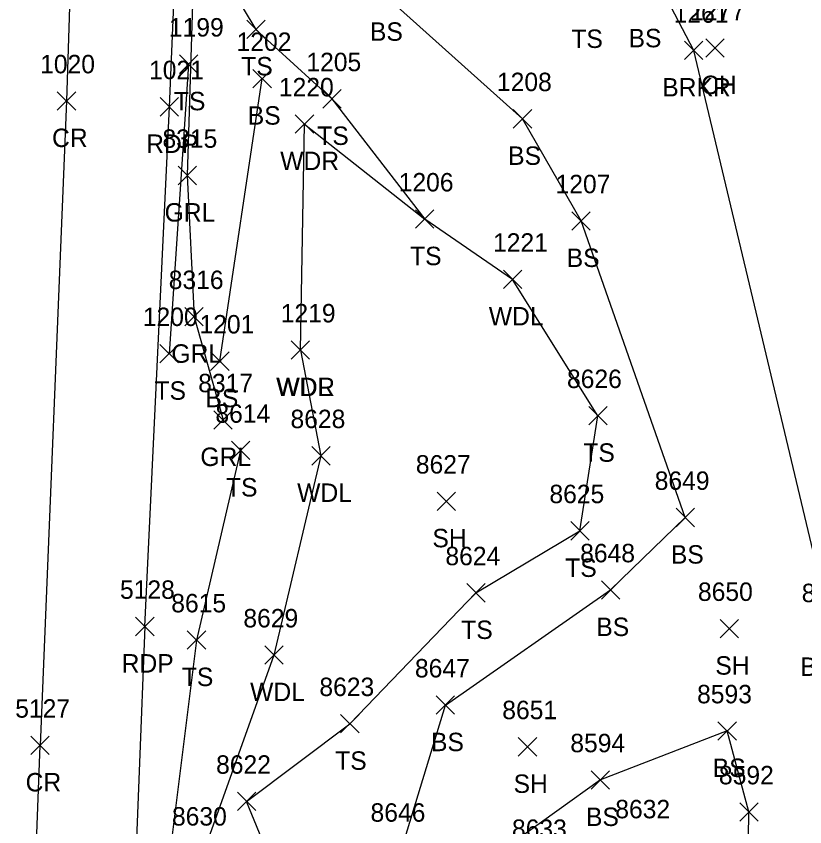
# Model space of a CAD drawing. Extents: x 1482574 to 1485769, y 580696 to 595649.
# Drawn here: x 1485157.9 to 1485243.5, y 581358.4 to 581446.4 of the extents above; entities that cross this region are included whole.
import ezdxf

# ---------------------------------------------------------------- set-up
doc = ezdxf.new("R2010")
doc.units = 0
for name, color, linetype in [('L_A', 7, 'Continuous'), ('L_I', 7, 'Continuous'), ('L_TIC', 7, 'Continuous'), ('LAWA', 7, 'Continuous'), ('LAWE', 7, 'Continuous'), ('LELB', 7, 'Continuous'), ('P_A', 7, 'Continuous'), ('P_I', 7, 'Continuous'), ('P_TIC', 7, 'Continuous'), ('PET', 7, 'Continuous'), ('PRC', 7, 'Continuous'), ('R_A', 7, 'Continuous'), ('R_I', 7, 'Continuous'), ('R_TIC', 7, 'Continuous'), ('RGR', 7, 'Continuous')]:
    doc.layers.add(name, color=color, linetype=linetype)

msp = doc.modelspace()

# ---------------------------------------------------------------- linework, layer by layer
at = {"layer": 'L_TIC'}
for points in [[(1485182.919, 581443.933), (1485184.919, 581445.933)], [(1485184.919, 581443.933), (1485182.919, 581445.933)], [(1485230.409, 581441.649), (1485232.409, 581443.649)], [(1485232.409, 581441.649), (1485230.409, 581443.649)], [(1485232.729, 581441.909), (1485234.729, 581443.909)], [(1485234.729, 581441.909), (1485232.729, 581443.909)], [(1485175.616, 581440.153), (1485177.616, 581442.153)], [(1485177.616, 581440.153), (1485175.616, 581442.153)], [(1485183.599, 581438.595), (1485185.599, 581440.595)], [(1485185.599, 581438.595), (1485183.599, 581440.595)], [(1485191.167, 581436.394), (1485193.167, 581438.394)], [(1485193.167, 581436.394), (1485191.167, 581438.394)], [(1485188.195, 581433.664), (1485190.195, 581435.664)], [(1485190.195, 581433.664), (1485188.195, 581435.664)], [(1485211.84, 581434.231), (1485213.84, 581436.231)], [(1485213.84, 581434.231), (1485211.84, 581436.231)], [(1485201.236, 581423.349), (1485203.236, 581425.349)], [(1485203.236, 581423.349), (1485201.236, 581425.349)], [(1485218.198, 581423.152), (1485220.198, 581425.152)], [(1485220.198, 581423.152), (1485218.198, 581425.152)], [(1485210.767, 581416.81), (1485212.767, 581418.81)], [(1485212.767, 581416.81), (1485210.767, 581418.81)], [(1485187.749, 581409.14), (1485189.749, 581411.14)], [(1485189.749, 581409.14), (1485187.749, 581411.14)], [(1485187.749, 581409.14), (1485189.749, 581411.14)], [(1485189.749, 581409.14), (1485187.749, 581411.14)], [(1485173.51, 581408.749), (1485175.51, 581410.749)], [(1485175.51, 581408.749), (1485173.51, 581410.749)], [(1485179.005, 581407.939), (1485181.005, 581409.939)], [(1485181.005, 581407.939), (1485179.005, 581409.939)], [(1485220.029, 581402.02), (1485222.029, 581404.02)], [(1485222.029, 581402.02), (1485220.029, 581404.02)], [(1485181.266, 581398.254), (1485183.266, 581400.254)], [(1485183.266, 581398.254), (1485181.266, 581400.254)], [(1485189.98, 581397.67), (1485191.98, 581399.67)], [(1485191.98, 581397.67), (1485189.98, 581399.67)], [(1485189.98, 581397.67), (1485191.98, 581399.67)], [(1485191.98, 581397.67), (1485189.98, 581399.67)], [(1485203.576, 581392.742), (1485205.576, 581394.742)], [(1485205.576, 581392.742), (1485203.576, 581394.742)], [(1485229.497, 581390.974), (1485231.497, 581392.974)], [(1485231.497, 581390.974), (1485229.497, 581392.974)], [(1485218.067, 581389.53), (1485220.067, 581391.53)], [(1485220.067, 581389.53), (1485218.067, 581391.53)], [(1485206.784, 581382.798), (1485208.784, 581384.798)], [(1485208.784, 581382.798), (1485206.784, 581384.798)], [(1485221.404, 581383.116), (1485223.404, 581385.116)], [(1485223.404, 581383.116), (1485221.404, 581385.116)], [(1485234.268, 581378.926), (1485236.268, 581380.926)], [(1485236.268, 581378.926), (1485234.268, 581380.926)], [(1485176.476, 581377.686), (1485178.476, 581379.686)], [(1485178.476, 581377.686), (1485176.476, 581379.686)], [(1485184.875, 581376.052), (1485186.875, 581378.052)], [(1485186.875, 581376.052), (1485184.875, 581378.052)], [(1485203.477, 581370.626), (1485205.477, 581372.626)], [(1485205.477, 581370.626), (1485203.477, 581372.626)], [(1485193.113, 581368.605), (1485195.113, 581370.605)], [(1485195.113, 581368.605), (1485193.113, 581370.605)], [(1485234.038, 581367.818), (1485236.038, 581369.818)], [(1485236.038, 581367.818), (1485234.038, 581369.818)], [(1485212.385, 581366.098), (1485214.385, 581368.098)], [(1485214.385, 581366.098), (1485212.385, 581368.098)], [(1485220.288, 581362.509), (1485222.288, 581364.509)], [(1485222.288, 581362.509), (1485220.288, 581364.509)], [(1485181.906, 581360.177), (1485183.906, 581362.177)], [(1485183.906, 581360.177), (1485181.906, 581362.177)], [(1485236.41, 581359.028), (1485238.41, 581361.028)], [(1485238.41, 581359.028), (1485236.41, 581361.028)]]:
    msp.add_lwpolyline(points, dxfattribs=at)
at = {"layer": 'LAWA'}
for points in [[(1485188.749, 581410.14), (1485189.195, 581434.664)], [(1485189.195, 581434.664), (1485202.236, 581424.349)], [(1485211.767, 581417.81), (1485202.236, 581424.349)], [(1485188.749, 581410.14), (1485190.98, 581398.67)], [(1485190.98, 581398.67), (1485185.875, 581377.052), (1485178.211, 581355.553)]]:
    msp.add_lwpolyline(points, dxfattribs=at)
at = {"layer": 'LAWE'}
for points in [[(1485231.409, 581442.649), (1485219.848, 581464.802), (1485199.953, 581465.231), (1485189.753, 581463.204), (1485181.78, 581466.701)], [(1485246.39, 581379.792), (1485231.409, 581442.649)]]:
    msp.add_lwpolyline(points, dxfattribs=at)
at = {"layer": 'LELB'}
for points in [[(1485177.354, 581455.796), (1485183.919, 581444.933), (1485192.167, 581437.394), (1485202.236, 581424.349)], [(1485219.198, 581424.152), (1485212.84, 581435.231), (1485197.853, 581448.693)], [(1485176.616, 581441.153), (1485174.51, 581409.749)], [(1485180.005, 581408.939), (1485184.599, 581439.595)], [(1485230.497, 581391.974), (1485219.198, 581424.152)], [(1485221.029, 581403.02), (1485211.767, 581417.81)], [(1485182.266, 581399.254), (1485177.476, 581378.686), (1485174.021, 581350.898), (1485173.388, 581322.528), (1485174.576, 581302.233), (1485177.82, 581327.02), (1485184.159, 581342.902), (1485189.031, 581346.213), (1485182.906, 581361.177), (1485194.113, 581369.605), (1485207.784, 581383.798), (1485219.067, 581390.53), (1485221.029, 581403.02)], [(1485186.925, 581335.373), (1485193.919, 581348.65), (1485199.717, 581355.973), (1485204.477, 581371.626), (1485222.404, 581384.116), (1485230.497, 581391.974)], [(1485239.29, 581274.635), (1485240.655, 581286.643), (1485241.324, 581295.488), (1485230.711, 581315.186), (1485237.148, 581339.904), (1485237.41, 581360.028), (1485235.038, 581368.818), (1485221.288, 581363.509), (1485207.085, 581353.335), (1485198.946, 581350.366), (1485192.085, 581337.735)]]:
    msp.add_lwpolyline(points, dxfattribs=at)
at = {"layer": 'P_TIC'}
for points in [[(1485162.372, 581436.164), (1485164.372, 581438.164)], [(1485164.372, 581436.164), (1485162.372, 581438.164)], [(1485162.372, 581436.164), (1485164.372, 581438.164)], [(1485164.372, 581436.164), (1485162.372, 581438.164)], [(1485173.53, 581435.527), (1485175.53, 581437.527)], [(1485175.53, 581435.527), (1485173.53, 581437.527)], [(1485170.866, 581379.153), (1485172.866, 581381.153)], [(1485172.866, 581379.153), (1485170.866, 581381.153)], [(1485159.504, 581366.259), (1485161.504, 581368.259)], [(1485161.504, 581366.259), (1485159.504, 581368.259)], [(1485159.504, 581366.259), (1485161.504, 581368.259)], [(1485161.504, 581366.259), (1485159.504, 581368.259)]]:
    msp.add_lwpolyline(points, dxfattribs=at)
at = {"layer": 'PET'}
for points in [[(1485174.53, 581436.527), (1485175.773, 581465.71)], [(1485171.866, 581380.153), (1485174.53, 581436.527)], [(1485171.866, 581380.153), (1485170.028, 581333.073)]]:
    msp.add_lwpolyline(points, dxfattribs=at)
at = {"layer": 'PRC'}
for points in [[(1485164.546, 581473.437), (1485163.372, 581437.164)], [(1485163.372, 581437.164), (1485160.504, 581367.259)], [(1485158.91, 581325.196), (1485160.504, 581367.259)]]:
    msp.add_lwpolyline(points, dxfattribs=at)
at = {"layer": 'R_TIC'}
for points in [[(1485175.475, 581428.08), (1485177.475, 581430.08)], [(1485177.475, 581428.08), (1485175.475, 581430.08)], [(1485176.21, 581412.762), (1485178.21, 581414.762)], [(1485178.21, 581412.762), (1485176.21, 581414.762)], [(1485179.353, 581401.564), (1485181.353, 581403.564)], [(1485181.353, 581401.564), (1485179.353, 581403.564)]]:
    msp.add_lwpolyline(points, dxfattribs=at)
at = {"layer": 'RGR'}
msp.add_lwpolyline([(1485177.397, 581459.359), (1485176.475, 581429.08), (1485177.21, 581413.762), (1485180.353, 581402.564)], dxfattribs=at)

# ---------------------------------------------------------------- texts
at = {"layer": 'L_A'}
for s, p in [('BS', (1485196.294, 581443.693)), ('TS', (1485218.139, 581442.915)), ('BS', (1485224.345, 581442.987)), ('TS', (1485182.328, 581439.933)), ('CH', (1485232.217, 581437.909)), ('BRKR', (1485228, 581437.649)), ('TS', (1485175.025, 581436.153)), ('BS', (1485183.04, 581434.595)), ('TS', (1485190.576, 581432.394)), ('BS', (1485211.281, 581430.231)), ('WDR', (1485186.557, 581429.664)), ('TS', (1485200.645, 581419.349)), ('BS', (1485217.639, 581419.152)), ('WDL', (1485209.184, 581412.81)), ('TS', (1485172.919, 581404.749)), ('WDR', (1485186.111, 581405.14)), ('WDL', (1485186.166, 581405.14)), ('BS', (1485178.446, 581403.939)), ('TS', (1485219.438, 581398.02)), ('TS', (1485180.675, 581394.254)), ('WDL', (1485188.397, 581393.67)), ('WDL', (1485188.397, 581393.67)), ('SH', (1485203.064, 581388.742)), ('BS', (1485228.938, 581386.974)), ('TS', (1485217.476, 581385.53)), ('BS', (1485220.845, 581379.116)), ('TS', (1485206.193, 581378.798)), ('SH', (1485233.756, 581374.926)), ('BRKR', (1485242.981, 581374.792)), ('TS', (1485175.885, 581373.686)), ('WDL', (1485183.292, 581372.052)), ('BS', (1485202.918, 581366.626)), ('TS', (1485192.522, 581364.605)), ('BS', (1485233.479, 581363.818)), ('SH', (1485211.873, 581362.098)), ('BS', (1485219.729, 581358.509))]:
    msp.add_text(s, height=2, dxfattribs=at).set_placement(p)
at = {"layer": 'L_I'}
for s, p in [('1277', (1485231.036, 581445.909)), ('1261', (1485229.236, 581445.649)), ('1199', (1485174.482, 581444.153)), ('1202', (1485181.827, 581442.595)), ('1205', (1485189.395, 581440.394)), ('1208', (1485210.068, 581438.231)), ('1220', (1485186.415, 581437.664)), ('1206', (1485199.409, 581427.349)), ('1207', (1485216.426, 581427.152)), ('1221', (1485209.641, 581420.81)), ('1200', (1485171.652, 581412.749)), ('1219', (1485186.615, 581413.14)), ('1219', (1485186.615, 581413.14)), ('1201', (1485177.8, 581411.939)), ('8626', (1485217.667, 581406.02)), ('8614', (1485179.526, 581402.254)), ('8628', (1485187.673, 581401.67)), ('8628', (1485187.673, 581401.67)), ('8627', (1485201.269, 581396.742)), ('8649', (1485227.182, 581394.974)), ('8625', (1485215.76, 581393.53)), ('8648', (1485219.097, 581387.116)), ('8624', (1485204.477, 581386.798)), ('8650', (1485231.874, 581382.926)), ('8587', (1485243.13, 581382.792)), ('8615', (1485174.736, 581381.686)), ('8629', (1485182.56, 581380.052)), ('8647', (1485201.17, 581374.626)), ('8623', (1485190.806, 581372.605)), ('8593', (1485231.778, 581371.818)), ('8651', (1485210.645, 581370.098)), ('8594', (1485218.028, 581366.509)), ('8622', (1485179.599, 581364.177)), ('8592', (1485234.15, 581363.028)), ('8646', (1485196.355, 581358.973)), ('8632', (1485222.906, 581359.344)), ('8630', (1485174.817, 581358.553)), ('8633', (1485211.698, 581357.215))]:
    msp.add_text(s, height=2, dxfattribs=at).set_placement(p)
at = {"layer": 'P_A'}
for s, p in [('CR', (1485161.805, 581432.164)), ('CR', (1485161.805, 581432.164)), ('RDP', (1485172.018, 581431.527)), ('RDP', (1485169.354, 581375.153)), ('CR', (1485158.937, 581362.259)), ('CR', (1485158.937, 581362.259))]:
    msp.add_text(s, height=2, dxfattribs=at).set_placement(p)
at = {"layer": 'P_I'}
for s, p in [('1020', (1485160.514, 581440.164)), ('1020', (1485160.514, 581440.164)), ('1021', (1485172.325, 581439.527)), ('5128', (1485169.173, 581383.153)), ('5127', (1485157.811, 581370.259)), ('5127', (1485157.811, 581370.259))]:
    msp.add_text(s, height=2, dxfattribs=at).set_placement(p)
at = {"layer": 'R_A'}
for p in [(1485174.018, 581424.08), (1485174.753, 581408.762), (1485177.896, 581397.564)]:
    msp.add_text('GRL', height=2, dxfattribs=at).set_placement(p)
at = {"layer": 'R_I'}
for s, p in [('8315', (1485173.782, 581432.08)), ('8316', (1485174.462, 581416.762)), ('8317', (1485177.66, 581405.564))]:
    msp.add_text(s, height=2, dxfattribs=at).set_placement(p)

doc.saveas('drawing.dxf')
